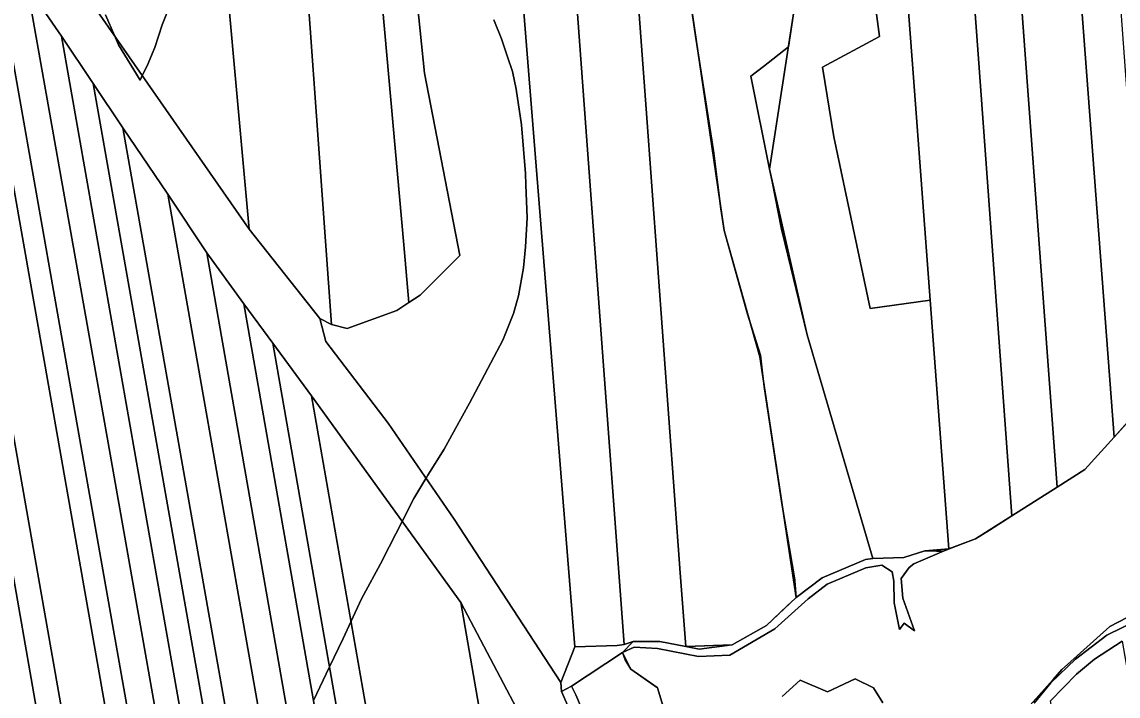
# Model space of a CAD drawing. Extents: x -521939 to -516426, y -1197857 to -1189551.
# Drawn here: x -518926.4 to -518510, y -1192748.4 to -1192492.1 of the extents above; entities that cross this region are included whole.
import ezdxf

# ---------------------------------------------------------------- set-up
doc = ezdxf.new("R2010")
doc.units = 0
for name, color, linetype in [('95560013', 7, 'Continuous'), ('95600013', 7, 'Continuous'), ('95610013', 7, 'Continuous'), ('95620013', 7, 'Continuous'), ('95640013', 7, 'Continuous'), ('95660013', 7, 'Continuous')]:
    doc.layers.add(name, color=color, linetype=linetype)

msp = doc.modelspace()

# ---------------------------------------------------------------- linework, layer by layer
at = {"layer": '95560013'}
for points in [[(-518778.43, -1192463.21), (-518773.51, -1192511.59), (-518760.07, -1192580.89), (-518775.16, -1192596.03), (-518779.37, -1192598.78), (-518781.33, -1192576.89), (-518797.54, -1192395.85), (-518784.35, -1192386.42)], [(-518797.54, -1192395.85), (-518781.33, -1192576.89), (-518779.37, -1192598.78), (-518784, -1192601.81), (-518802.87, -1192608.72), (-518808.75, -1192607.14), (-518822.65, -1192415.18)], [(-518822.65, -1192415.18), (-518808.75, -1192607.14), (-518813.27, -1192604.88), (-518840.07, -1192570.95), (-518852.9, -1192429.9)], [(-518852.9, -1192429.9), (-518840.07, -1192570.95), (-518917.29, -1192459.81)], [(-518883.96, -1192813.68), (-518944.06, -1192473.16), (-518936.14, -1192471.19), (-518905.14, -1192646.71), (-518874.14, -1192822.23), (-518851.6, -1192949.85), (-518858.28, -1192959.18)], [(-518924.38, -1192478.48), (-518893.68, -1192652.1), (-518862.98, -1192825.72), (-518844.38, -1192930.91), (-518843.32, -1192936.91), (-518851.6, -1192949.85), (-518874.14, -1192822.23), (-518905.14, -1192646.71), (-518936.14, -1192471.19), (-518930.23, -1192469.72)], [(-518960.05, -1192477.14), (-518952.49, -1192475.3), (-518944.06, -1192473.16), (-518883.96, -1192813.68), (-518858.28, -1192959.18), (-518865.75, -1192969.09), (-518872.22, -1192975.24), (-518898.04, -1192828.81)], [(-518969.05, -1192479.46), (-518937.77, -1192657.48), (-518906.62, -1192834.76), (-518880.78, -1192981.82), (-518888.53, -1192985.94), (-518914.36, -1192839.45), (-518945.91, -1192660.52), (-518977.46, -1192481.59)], [(-518872.22, -1192975.24), (-518877.56, -1192980.06), (-518880.78, -1192981.82), (-518906.62, -1192834.76), (-518937.77, -1192657.48), (-518969.05, -1192479.46), (-518960.05, -1192477.14), (-518898.04, -1192828.81)], [(-518911.42, -1192497.6), (-518879.74, -1192677.45), (-518848.71, -1192853.61), (-518836.23, -1192924.46), (-518844.38, -1192930.91), (-518862.98, -1192825.72), (-518893.68, -1192652.1), (-518924.38, -1192478.48)], [(-518911.42, -1192497.6), (-518899.32, -1192515.59), (-518868.08, -1192692.89), (-518836.84, -1192870.19), (-518828.46, -1192917.75), (-518836.23, -1192924.46), (-518848.71, -1192853.61), (-518879.74, -1192677.45)], [(-518888.04, -1192532.35), (-518856.66, -1192710.07), (-518825.31, -1192887.62), (-518821.12, -1192911.35), (-518828.46, -1192917.75), (-518836.84, -1192870.19), (-518868.08, -1192692.89), (-518899.32, -1192515.59)], [(-518888.04, -1192532.35), (-518871, -1192557.6), (-518840.17, -1192732.41), (-518810.28, -1192901.89), (-518821.12, -1192911.35), (-518825.31, -1192887.62), (-518856.66, -1192710.07)], [(-518871, -1192557.6), (-518856.13, -1192579.88), (-518825.13, -1192756.87), (-518801.08, -1192894.18), (-518810.28, -1192901.89), (-518840.17, -1192732.41)], [(-518810.26, -1192780.53), (-518791.49, -1192887.61), (-518801.08, -1192894.18), (-518825.13, -1192756.87), (-518856.13, -1192579.88), (-518842.04, -1192599.23)], [(-518842.04, -1192599.23), (-518831.07, -1192614.22), (-518800.38, -1192789.53), (-518783.94, -1192883.44), (-518791.49, -1192887.61), (-518810.26, -1192780.53)], [(-518786.19, -1192806.65), (-518773.74, -1192877.8), (-518783.94, -1192883.44), (-518800.38, -1192789.53), (-518831.07, -1192614.22), (-518816.35, -1192634.29)], [(-518759.71, -1192712.86), (-518734.84, -1192855.82), (-518773.74, -1192877.8), (-518786.19, -1192806.65), (-518816.35, -1192634.29)], [(-518699.31, -1192835.73), (-518734.84, -1192855.82), (-518759.71, -1192712.86), (-518737.24, -1192755.42)]]:
    msp.add_lwpolyline(points, close=True, dxfattribs=at)
at = {"layer": '95600013'}
msp.add_lwpolyline([(-518678.47, -1192766.77), (-518698.41, -1192766.11), (-518706.48, -1192769.16), (-518708.17, -1192766.43), (-518715.91, -1192747.94), (-518717.63, -1192744.59), (-518698.25, -1192731.89), (-518697.23, -1192734.65), (-518695.01, -1192738.2), (-518684.92, -1192745.27)], close=True, dxfattribs=at)
at = {"layer": '95610013'}
for points in [[(-518536.05, -1192324.32), (-518520.99, -1192322.44), (-518508, -1192500.15), (-518498.14, -1192635.04), (-518511.48, -1192649.99), (-518522.47, -1192504.32)], [(-518533.16, -1192668.98), (-518550.33, -1192679.9), (-518562.92, -1192507.83), (-518575.99, -1192329.2), (-518558.31, -1192327.06), (-518544.25, -1192518.18)], [(-518536.05, -1192324.32), (-518522.47, -1192504.32), (-518511.48, -1192649.99), (-518522.62, -1192662.28), (-518533.16, -1192668.98), (-518544.25, -1192518.18), (-518558.31, -1192327.06)], [(-518575.99, -1192329.2), (-518562.92, -1192507.83), (-518550.33, -1192679.9), (-518564.07, -1192688.66), (-518574.2, -1192692.42), (-518581.33, -1192597.84), (-518587.71, -1192513.25), (-518601.36, -1192332.27)], [(-518604.16, -1192601.03), (-518581.33, -1192597.84), (-518574.2, -1192692.42), (-518583.44, -1192693.19), (-518591.39, -1192695.76), (-518603.15, -1192696.07), (-518628.13, -1192611.12), (-518642.39, -1192548.07), (-518632.61, -1192484.9), (-518652.16, -1192372.1), (-518660.1, -1192339.75), (-518622.32, -1192334.86), (-518600.56, -1192497.7), (-518622.3, -1192509.32), (-518617.91, -1192535.87)], [(-518702.33, -1192348.68), (-518689.29, -1192345.27), (-518690.07, -1192364.15), (-518664.35, -1192539.33), (-518659.64, -1192571.41), (-518646.12, -1192619.46), (-518632.23, -1192710.92), (-518643.52, -1192721.59), (-518656.62, -1192728.96), (-518674.22, -1192729.59), (-518676.29, -1192701.54), (-518689.31, -1192525.11)], [(-518674.22, -1192729.59), (-518684.03, -1192727.68), (-518694.24, -1192727.71), (-518697.64, -1192728.85), (-518711.87, -1192535.57), (-518725.07, -1192356.28), (-518709.04, -1192350.48), (-518702.33, -1192348.68), (-518689.31, -1192525.11), (-518676.29, -1192701.54)], [(-518697.64, -1192728.85), (-518700.21, -1192729.23), (-518716.38, -1192729.7), (-518731, -1192546.9), (-518745.56, -1192364.85), (-518734.25, -1192359.63), (-518725.07, -1192356.28), (-518711.87, -1192535.57)], [(-518784.35, -1192386.42), (-518758.54, -1192371.01), (-518745.56, -1192364.85), (-518731, -1192546.9), (-518716.38, -1192729.7), (-518721.68, -1192743.22), (-518762.17, -1192681.14), (-518787.22, -1192644.65), (-518810.91, -1192613.58), (-518813.27, -1192604.88), (-518808.75, -1192607.14), (-518802.87, -1192608.72), (-518784, -1192601.81), (-518779.37, -1192598.78), (-518775.16, -1192596.03), (-518760.07, -1192580.89), (-518773.51, -1192511.59), (-518778.43, -1192463.21)], [(-518508.45, -1192727.51), (-518477.72, -1192903.66), (-518469.02, -1192953.53), (-518485.76, -1192945.93), (-518494.49, -1192943.25), (-518502, -1192942.29), (-518535.64, -1192750.15), (-518525.8, -1192740.06), (-518518.9, -1192734.37)]]:
    msp.add_lwpolyline(points, close=True, dxfattribs=at)
at = {"layer": '95620013'}
for points in [[(-518678.47, -1192766.77), (-518684.92, -1192745.27), (-518695.01, -1192738.2), (-518697.23, -1192734.65), (-518698.25, -1192731.89), (-518693.75, -1192729.8), (-518684.97, -1192730.37), (-518669.41, -1192733.38), (-518657.43, -1192732.83), (-518640.39, -1192722.81), (-518627.76, -1192711.42), (-518620.49, -1192705.89), (-518605.78, -1192699.67), (-518599.67, -1192698.67), (-518595.76, -1192701.13), (-518595.19, -1192704.71), (-518595.08, -1192712.96), (-518592.99, -1192723.06), (-518591.19, -1192720.65), (-518587.31, -1192723.55), (-518591.72, -1192711.19), (-518592.38, -1192703.75), (-518589.37, -1192699.51), (-518587.61, -1192698.12), (-518574.2, -1192692.42), (-518564.07, -1192688.66), (-518550.33, -1192679.9), (-518533.16, -1192668.98), (-518522.62, -1192662.28), (-518511.48, -1192649.99), (-518498.14, -1192635.04)], [(-518502.35, -1192719.43), (-518514.28, -1192725.19), (-518526.17, -1192734.36), (-518535.48, -1192743.39), (-518541.9, -1192751.07)], [(-518599.39, -1192750.98), (-518602.87, -1192745.31), (-518609.84, -1192741.9), (-518620.41, -1192746.73), (-518630.7, -1192742.29), (-518637.58, -1192748.61)], [(-518704.53, -1192784.74), (-518721.46, -1192746.65), (-518717.63, -1192744.59), (-518715.91, -1192747.94), (-518708.17, -1192766.43)]]:
    msp.add_lwpolyline(points, dxfattribs=at)
at = {"layer": '95640013'}
for points in [[(-518581.33, -1192597.84), (-518604.16, -1192601.03), (-518617.91, -1192535.87), (-518622.3, -1192509.32), (-518600.56, -1192497.7), (-518622.32, -1192334.86), (-518601.36, -1192332.27), (-518587.71, -1192513.25)], [(-518642.39, -1192548.07), (-518628.13, -1192611.12), (-518603.15, -1192696.07), (-518605.95, -1192696.42), (-518622.36, -1192703.51), (-518632.23, -1192710.92), (-518646.12, -1192619.46), (-518659.64, -1192571.41), (-518664.35, -1192539.33), (-518690.07, -1192364.15), (-518689.29, -1192345.27), (-518660.1, -1192339.75), (-518652.16, -1192372.1), (-518632.61, -1192484.9)], [(-518622.36, -1192703.51), (-518605.95, -1192696.42), (-518603.15, -1192696.07), (-518591.39, -1192695.76), (-518583.44, -1192693.19), (-518574.2, -1192692.42), (-518587.61, -1192698.12), (-518589.37, -1192699.51), (-518592.38, -1192703.75), (-518591.72, -1192711.19), (-518587.31, -1192723.55), (-518591.19, -1192720.65), (-518592.99, -1192723.06), (-518595.08, -1192712.96), (-518595.19, -1192704.71), (-518595.76, -1192701.13), (-518599.67, -1192698.67), (-518605.78, -1192699.67), (-518620.49, -1192705.89), (-518627.76, -1192711.42), (-518640.39, -1192722.81), (-518657.43, -1192732.83), (-518669.41, -1192733.38), (-518684.97, -1192730.37), (-518693.75, -1192729.8), (-518698.25, -1192731.89), (-518717.63, -1192744.59), (-518721.46, -1192746.65), (-518721.68, -1192743.22), (-518716.38, -1192729.7), (-518700.21, -1192729.23), (-518697.64, -1192728.85), (-518694.24, -1192727.71), (-518684.03, -1192727.68), (-518674.22, -1192729.59), (-518656.62, -1192728.96), (-518643.52, -1192721.59), (-518632.23, -1192710.92)]]:
    msp.add_lwpolyline(points, close=True, dxfattribs=at)
for points in [[(-518917.29, -1192459.81), (-518840.07, -1192570.95), (-518813.27, -1192604.88), (-518810.91, -1192613.58), (-518787.22, -1192644.65), (-518762.17, -1192681.14), (-518721.68, -1192743.22), (-518721.46, -1192746.65), (-518704.53, -1192784.74)], [(-518737.24, -1192755.42), (-518759.71, -1192712.86), (-518816.35, -1192634.29), (-518831.07, -1192614.22), (-518842.04, -1192599.23), (-518856.13, -1192579.88), (-518871, -1192557.6), (-518888.04, -1192532.35), (-518899.32, -1192515.59), (-518911.42, -1192497.6), (-518924.38, -1192478.48)], [(-518541.9, -1192751.07), (-518535.48, -1192743.39), (-518526.17, -1192734.36), (-518514.28, -1192725.19), (-518502.35, -1192719.43)], [(-518508.45, -1192727.51), (-518518.9, -1192734.37), (-518525.8, -1192740.06), (-518535.64, -1192750.15)], [(-518637.58, -1192748.61), (-518630.7, -1192742.29), (-518620.41, -1192746.73), (-518609.84, -1192741.9), (-518602.87, -1192745.31), (-518599.39, -1192750.98)]]:
    msp.add_lwpolyline(points, dxfattribs=at)
at = {"layer": '95660013'}
for points in [[(-518690.07, -1192364.15), (-518670.38, -1192498.26), (-518663.71, -1192541.07), (-518660.85, -1192563.19), (-518659.64, -1192571.41), (-518650.69, -1192603.21), (-518645.85, -1192618.86), (-518645.01, -1192625.69), (-518644.64, -1192628.65), (-518644.27, -1192631.62), (-518637.55, -1192675.89), (-518632.8, -1192704.24), (-518632.75, -1192704.53), (-518632.23, -1192710.92), (-518632.81, -1192711.47), (-518635.51, -1192714.02), (-518643.52, -1192721.59), (-518656.62, -1192728.96), (-518669.15, -1192730.58), (-518674.22, -1192729.59), (-518684.03, -1192727.68), (-518694.24, -1192727.71), (-518698.25, -1192731.89), (-518695.01, -1192738.2), (-518685.08, -1192745.16), (-518684.92, -1192745.27), (-518678.76, -1192765.79)], [(-518678.76, -1192765.79), (-518684.92, -1192745.27), (-518685.08, -1192745.16), (-518695.01, -1192738.2), (-518698.25, -1192731.89), (-518694.24, -1192727.71), (-518684.03, -1192727.68), (-518674.22, -1192729.59), (-518669.15, -1192730.58), (-518656.62, -1192728.96), (-518643.52, -1192721.59), (-518635.51, -1192714.02), (-518632.81, -1192711.47), (-518632.23, -1192710.92), (-518632.75, -1192704.53), (-518632.8, -1192704.24), (-518637.55, -1192675.89), (-518644.27, -1192631.62), (-518644.64, -1192628.65), (-518645.01, -1192625.69), (-518645.85, -1192618.86), (-518650.69, -1192603.21), (-518659.64, -1192571.41), (-518660.85, -1192563.19), (-518663.71, -1192541.07), (-518670.38, -1192498.26), (-518690.07, -1192364.15)], [(-518857.18, -1192453.02), (-518873.06, -1192493.24), (-518875.96, -1192501.82), (-518878.86, -1192508.77), (-518880.68, -1192512.5), (-518881.52, -1192514.22), (-518889.75, -1192500.78), (-518891.24, -1192497.3), (-518894.62, -1192489.42)], [(-518894.62, -1192489.42), (-518891.24, -1192497.3), (-518889.75, -1192500.78), (-518881.52, -1192514.22), (-518880.68, -1192512.5), (-518878.86, -1192508.77), (-518875.96, -1192501.82), (-518873.06, -1192493.24), (-518857.18, -1192453.02)], [(-518498.43, -1192635.55), (-518510.23, -1192648.59), (-518511.48, -1192649.99), (-518522.62, -1192662.28), (-518533.16, -1192668.99), (-518550.32, -1192679.91), (-518558.82, -1192685.32), (-518564.07, -1192688.66), (-518574.19, -1192692.44), (-518574.7, -1192692.63), (-518576.46, -1192693.29), (-518578.99, -1192693.25), (-518583.44, -1192693.19), (-518591.39, -1192695.76), (-518603.15, -1192696.07), (-518628.13, -1192611.12), (-518637.49, -1192572.37), (-518637.81, -1192571.03), (-518637.96, -1192570.27), (-518641.44, -1192552.85), (-518642.39, -1192548.07), (-518649.44, -1192512.78), (-518644.64, -1192509.02), (-518635.2, -1192501.62), (-518632.61, -1192484.9)], [(-518632.61, -1192484.9), (-518635.2, -1192501.62), (-518644.64, -1192509.02), (-518649.44, -1192512.78), (-518642.39, -1192548.07), (-518641.44, -1192552.85), (-518637.96, -1192570.27), (-518637.81, -1192571.03), (-518637.49, -1192572.37), (-518628.13, -1192611.12), (-518603.15, -1192696.07), (-518591.39, -1192695.76), (-518583.44, -1192693.19), (-518578.99, -1192693.25), (-518576.46, -1192693.29), (-518574.7, -1192692.63), (-518574.19, -1192692.44), (-518564.07, -1192688.66), (-518558.82, -1192685.32), (-518550.32, -1192679.91), (-518533.16, -1192668.99), (-518522.62, -1192662.28), (-518511.48, -1192649.99), (-518510.23, -1192648.59), (-518498.43, -1192635.55)], [(-518815.6, -1192750.07), (-518809.53, -1192737.29), (-518804.38, -1192726.46), (-518801.37, -1192719.92), (-518797.43, -1192711.39), (-518789.43, -1192696.67), (-518789.25, -1192696.31), (-518781.95, -1192682), (-518777.49, -1192673.25), (-518772.97, -1192665.72), (-518772.87, -1192665.56), (-518772.14, -1192664.39), (-518766.02, -1192654.59), (-518761.68, -1192646.71), (-518756.39, -1192637.09), (-518743.64, -1192613.09), (-518739.7, -1192603.01), (-518737.73, -1192596.29), (-518735.88, -1192585.62), (-518735.07, -1192577.63), (-518734.49, -1192566.61), (-518734.92, -1192554.09), (-518735.07, -1192549.69), (-518736.57, -1192531.26), (-518738.66, -1192517.7), (-518740.05, -1192510.98), (-518741.91, -1192505.41), (-518744.22, -1192498.57), (-518747.12, -1192491.39)], [(-518747.12, -1192491.39), (-518744.22, -1192498.57), (-518741.91, -1192505.41), (-518740.05, -1192510.98), (-518738.66, -1192517.7), (-518736.57, -1192531.26), (-518735.07, -1192549.69), (-518734.92, -1192554.09), (-518734.49, -1192566.61), (-518735.07, -1192577.63), (-518735.88, -1192585.62), (-518737.73, -1192596.29), (-518739.7, -1192603.01), (-518743.64, -1192613.09), (-518756.39, -1192637.09), (-518761.68, -1192646.71), (-518766.02, -1192654.59), (-518772.14, -1192664.39), (-518772.87, -1192665.56), (-518772.97, -1192665.72), (-518777.49, -1192673.25), (-518781.95, -1192682), (-518789.25, -1192696.31), (-518789.43, -1192696.67), (-518797.43, -1192711.39), (-518801.37, -1192719.92), (-518804.38, -1192726.46), (-518809.53, -1192737.29), (-518815.6, -1192750.07)], [(-518486.27, -1192708.03), (-518513.07, -1192721.98), (-518529.19, -1192736.36), (-518531.38, -1192738.31), (-518534.68, -1192742.05), (-518543.3, -1192751.84)], [(-518543.3, -1192751.84), (-518534.68, -1192742.05), (-518531.38, -1192738.31), (-518529.19, -1192736.36), (-518513.07, -1192721.98), (-518486.27, -1192708.03)]]:
    msp.add_lwpolyline(points, dxfattribs=at)

doc.saveas('drawing.dxf')
